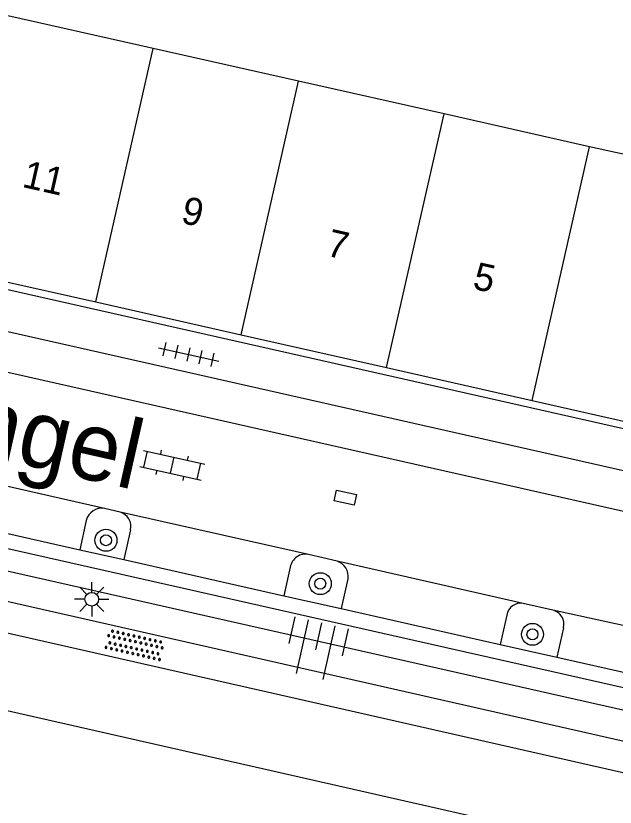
# Model space of a CAD drawing. Extents: x 128999 to 131010, y 395498 to 399007.
# Drawn here: x 129319.45 to 129341.3, y 398795.32 to 398824.19 of the extents above; entities that cross this region are included whole.
import ezdxf

# ---------------------------------------------------------------- set-up
doc = ezdxf.new("R2010")
doc.units = 0
for name, color, linetype in [('gg-anno-huisnummerreeks BGT', 7, 'Continuous'), ('gg-anno-openbare ruimte label', 7, 'Continuous'), ('gg-bbg-hoofdgebouw', 7, 'Continuous'), ('gg-bbg-tussenscheiding', 7, 'Continuous'), ('gg-knt-bovenkant onderkant talud', 7, 'Continuous'), ('gg-knt-verharding', 7, 'Continuous'), ('gg-knt-verharding nz', 7, 'Continuous'), ('gg-kntw-beschoeiing', 7, 'Continuous'), ('gt-grn-groengrens', 7, 'Continuous'), ('gt-symb-boom', 7, 'Continuous'), ('gt-symb-klinker verharding', 7, 'Continuous'), ('gt-symb-kolk center center', 7, 'Continuous'), ('gt-symb-lichtmast', 7, 'Continuous'), ('gt-symb-overige verharding', 7, 'Continuous'), ('gt-symb-talud symbool', 7, 'Continuous'), ('gt-symb-tegel verharding', 7, 'Continuous')]:
    doc.layers.add(name, color=color, linetype=linetype)

# ---------------------------------------------------------------- blocks, each defined once
blk = doc.blocks.new('gt0-KOLKCC')
at = {"layer": 'gt-symb-kolk center center'}
blk.add_lwpolyline([(-0.375, 0.2), (0.375, 0.2), (0.375, -0.2), (-0.375, -0.2)], close=True, dxfattribs=at)
blk = doc.blocks.new('gt0-BOOM')
at = {"layer": 'gt-symb-boom'}
for radius in [0.4, 0.2]:
    blk.add_circle((0, 0), radius, dxfattribs=at)
blk = doc.blocks.new('gt0-OVH')
at = {"layer": 'gt-symb-overige verharding'}
for points in [[(-0.972, 0.298), (-0.967, 0.308), (-0.965, 0.319), (-0.966, 0.33), (-0.971, 0.34), (-0.978, 0.348), (-0.988, 0.353), (-0.999, 0.355), (-1.01, 0.354), (-1.02, 0.349), (-1.028, 0.342), (-1.033, 0.332), (-1.035, 0.321), (-1.034, 0.31), (-1.029, 0.3), (-1.022, 0.292), (-1.012, 0.287), (-1.001, 0.285), (-0.99, 0.286), (-0.98, 0.291)], [(-0.772, 0.298), (-0.767, 0.308), (-0.765, 0.319), (-0.766, 0.33), (-0.771, 0.34), (-0.778, 0.348), (-0.788, 0.353), (-0.799, 0.355), (-0.81, 0.354), (-0.82, 0.349), (-0.828, 0.342), (-0.833, 0.332), (-0.835, 0.321), (-0.834, 0.31), (-0.829, 0.3), (-0.822, 0.292), (-0.812, 0.287), (-0.801, 0.285), (-0.79, 0.286), (-0.78, 0.291)], [(-0.572, 0.298), (-0.567, 0.308), (-0.565, 0.319), (-0.566, 0.33), (-0.571, 0.34), (-0.578, 0.348), (-0.588, 0.353), (-0.599, 0.355), (-0.61, 0.354), (-0.62, 0.349), (-0.628, 0.342), (-0.633, 0.332), (-0.635, 0.321), (-0.634, 0.31), (-0.629, 0.3), (-0.622, 0.292), (-0.612, 0.287), (-0.601, 0.285), (-0.59, 0.286), (-0.58, 0.291)], [(-0.372, 0.298), (-0.367, 0.308), (-0.365, 0.319), (-0.366, 0.33), (-0.371, 0.34), (-0.378, 0.348), (-0.388, 0.353), (-0.399, 0.355), (-0.41, 0.354), (-0.42, 0.349), (-0.428, 0.342), (-0.433, 0.332), (-0.435, 0.321), (-0.434, 0.31), (-0.429, 0.3), (-0.422, 0.292), (-0.412, 0.287), (-0.401, 0.285), (-0.39, 0.286), (-0.38, 0.291)], [(-0.172, 0.298), (-0.167, 0.308), (-0.165, 0.319), (-0.166, 0.33), (-0.171, 0.34), (-0.178, 0.348), (-0.188, 0.353), (-0.199, 0.355), (-0.21, 0.354), (-0.22, 0.349), (-0.228, 0.342), (-0.233, 0.332), (-0.235, 0.321), (-0.234, 0.31), (-0.229, 0.3), (-0.222, 0.292), (-0.212, 0.287), (-0.201, 0.285), (-0.19, 0.286), (-0.18, 0.291)], [(0.028, 0.298), (0.033, 0.308), (0.035, 0.319), (0.034, 0.33), (0.029, 0.34), (0.022, 0.348), (0.012, 0.353), (0.001, 0.355), (-0.01, 0.354), (-0.02, 0.349), (-0.028, 0.342), (-0.033, 0.332), (-0.035, 0.321), (-0.034, 0.31), (-0.029, 0.3), (-0.022, 0.292), (-0.012, 0.287), (-0.001, 0.285), (0.01, 0.286), (0.02, 0.291)], [(0.228, 0.298), (0.233, 0.308), (0.235, 0.319), (0.234, 0.33), (0.229, 0.34), (0.222, 0.348), (0.212, 0.353), (0.201, 0.355), (0.19, 0.354), (0.18, 0.349), (0.172, 0.342), (0.167, 0.332), (0.165, 0.321), (0.166, 0.31), (0.171, 0.3), (0.178, 0.292), (0.188, 0.287), (0.199, 0.285), (0.21, 0.286), (0.22, 0.291)], [(0.428, 0.298), (0.433, 0.308), (0.435, 0.319), (0.434, 0.33), (0.429, 0.34), (0.422, 0.348), (0.412, 0.353), (0.401, 0.355), (0.39, 0.354), (0.38, 0.349), (0.372, 0.342), (0.367, 0.332), (0.365, 0.321), (0.366, 0.31), (0.371, 0.3), (0.378, 0.292), (0.388, 0.287), (0.399, 0.285), (0.41, 0.286), (0.42, 0.291)], [(0.628, 0.298), (0.633, 0.308), (0.635, 0.319), (0.634, 0.33), (0.629, 0.34), (0.622, 0.348), (0.612, 0.353), (0.601, 0.355), (0.59, 0.354), (0.58, 0.349), (0.572, 0.342), (0.567, 0.332), (0.565, 0.321), (0.566, 0.31), (0.571, 0.3), (0.578, 0.292), (0.588, 0.287), (0.599, 0.285), (0.61, 0.286), (0.62, 0.291)], [(0.828, 0.298), (0.833, 0.308), (0.835, 0.319), (0.834, 0.33), (0.829, 0.34), (0.822, 0.348), (0.812, 0.353), (0.801, 0.355), (0.79, 0.354), (0.78, 0.349), (0.772, 0.342), (0.767, 0.332), (0.765, 0.321), (0.766, 0.31), (0.771, 0.3), (0.778, 0.292), (0.788, 0.287), (0.799, 0.285), (0.81, 0.286), (0.82, 0.291)], [(1.028, 0.298), (1.033, 0.308), (1.035, 0.319), (1.034, 0.33), (1.029, 0.34), (1.022, 0.348), (1.012, 0.353), (1.001, 0.355), (0.99, 0.354), (0.98, 0.349), (0.972, 0.342), (0.967, 0.332), (0.965, 0.321), (0.966, 0.31), (0.971, 0.3), (0.978, 0.292), (0.988, 0.287), (0.999, 0.285), (1.01, 0.286), (1.02, 0.291)], [(-0.872, 0.106), (-0.867, 0.116), (-0.865, 0.126), (-0.866, 0.137), (-0.871, 0.147), (-0.878, 0.156), (-0.888, 0.161), (-0.899, 0.163), (-0.91, 0.162), (-0.92, 0.157), (-0.928, 0.15), (-0.933, 0.14), (-0.935, 0.129), (-0.934, 0.118), (-0.929, 0.108), (-0.922, 0.1), (-0.912, 0.095), (-0.901, 0.092), (-0.89, 0.094), (-0.88, 0.098)], [(-0.672, 0.106), (-0.667, 0.116), (-0.665, 0.126), (-0.666, 0.137), (-0.671, 0.147), (-0.678, 0.156), (-0.688, 0.161), (-0.699, 0.163), (-0.71, 0.162), (-0.72, 0.157), (-0.728, 0.15), (-0.733, 0.14), (-0.735, 0.129), (-0.734, 0.118), (-0.729, 0.108), (-0.722, 0.1), (-0.712, 0.095), (-0.701, 0.092), (-0.69, 0.094), (-0.68, 0.098)], [(-0.472, 0.106), (-0.467, 0.116), (-0.465, 0.126), (-0.466, 0.137), (-0.471, 0.147), (-0.478, 0.156), (-0.488, 0.161), (-0.499, 0.163), (-0.51, 0.162), (-0.52, 0.157), (-0.528, 0.15), (-0.533, 0.14), (-0.535, 0.129), (-0.534, 0.118), (-0.529, 0.108), (-0.522, 0.1), (-0.512, 0.095), (-0.501, 0.092), (-0.49, 0.094), (-0.48, 0.098)], [(-0.272, 0.106), (-0.267, 0.116), (-0.265, 0.126), (-0.266, 0.137), (-0.271, 0.147), (-0.278, 0.156), (-0.288, 0.161), (-0.299, 0.163), (-0.31, 0.162), (-0.32, 0.157), (-0.328, 0.15), (-0.333, 0.14), (-0.335, 0.129), (-0.334, 0.118), (-0.329, 0.108), (-0.322, 0.1), (-0.312, 0.095), (-0.301, 0.092), (-0.29, 0.094), (-0.28, 0.098)], [(-0.072, 0.106), (-0.067, 0.116), (-0.065, 0.126), (-0.066, 0.137), (-0.071, 0.147), (-0.078, 0.156), (-0.088, 0.161), (-0.099, 0.163), (-0.11, 0.162), (-0.12, 0.157), (-0.128, 0.15), (-0.133, 0.14), (-0.135, 0.129), (-0.134, 0.118), (-0.129, 0.108), (-0.122, 0.1), (-0.112, 0.095), (-0.101, 0.092), (-0.09, 0.094), (-0.08, 0.098)], [(0.128, 0.106), (0.133, 0.116), (0.135, 0.126), (0.134, 0.137), (0.129, 0.147), (0.122, 0.156), (0.112, 0.161), (0.101, 0.163), (0.09, 0.162), (0.08, 0.157), (0.072, 0.15), (0.067, 0.14), (0.065, 0.129), (0.066, 0.118), (0.071, 0.108), (0.078, 0.1), (0.088, 0.095), (0.099, 0.092), (0.11, 0.094), (0.12, 0.098)], [(0.328, 0.106), (0.333, 0.116), (0.335, 0.126), (0.334, 0.137), (0.329, 0.147), (0.322, 0.156), (0.312, 0.161), (0.301, 0.163), (0.29, 0.162), (0.28, 0.157), (0.272, 0.15), (0.267, 0.14), (0.265, 0.129), (0.266, 0.118), (0.271, 0.108), (0.278, 0.1), (0.288, 0.095), (0.299, 0.092), (0.31, 0.094), (0.32, 0.098)], [(0.528, 0.106), (0.533, 0.116), (0.535, 0.126), (0.534, 0.137), (0.529, 0.147), (0.522, 0.156), (0.512, 0.161), (0.501, 0.163), (0.49, 0.162), (0.48, 0.157), (0.472, 0.15), (0.467, 0.14), (0.465, 0.129), (0.466, 0.118), (0.471, 0.108), (0.478, 0.1), (0.488, 0.095), (0.499, 0.092), (0.51, 0.094), (0.52, 0.098)], [(0.728, 0.106), (0.733, 0.116), (0.735, 0.126), (0.734, 0.137), (0.729, 0.147), (0.722, 0.156), (0.712, 0.161), (0.701, 0.163), (0.69, 0.162), (0.68, 0.157), (0.672, 0.15), (0.667, 0.14), (0.665, 0.129), (0.666, 0.118), (0.671, 0.108), (0.678, 0.1), (0.688, 0.095), (0.699, 0.092), (0.71, 0.094), (0.72, 0.098)], [(0.928, 0.106), (0.933, 0.116), (0.935, 0.126), (0.934, 0.137), (0.929, 0.147), (0.922, 0.156), (0.912, 0.161), (0.901, 0.163), (0.89, 0.162), (0.88, 0.157), (0.872, 0.15), (0.867, 0.14), (0.865, 0.129), (0.866, 0.118), (0.871, 0.108), (0.878, 0.1), (0.888, 0.095), (0.899, 0.092), (0.91, 0.094), (0.92, 0.098)], [(-0.972, -0.142), (-0.967, -0.132), (-0.965, -0.121), (-0.966, -0.11), (-0.971, -0.1), (-0.978, -0.092), (-0.988, -0.087), (-0.999, -0.085), (-1.01, -0.086), (-1.02, -0.091), (-1.028, -0.098), (-1.033, -0.108), (-1.035, -0.119), (-1.034, -0.13), (-1.029, -0.14), (-1.022, -0.148), (-1.012, -0.153), (-1.001, -0.155), (-0.99, -0.154), (-0.98, -0.149)], [(-0.872, -0.334), (-0.867, -0.324), (-0.865, -0.314), (-0.866, -0.303), (-0.871, -0.293), (-0.878, -0.284), (-0.888, -0.279), (-0.899, -0.277), (-0.91, -0.278), (-0.92, -0.283), (-0.928, -0.29), (-0.933, -0.3), (-0.935, -0.311), (-0.934, -0.322), (-0.929, -0.332), (-0.922, -0.34), (-0.912, -0.345), (-0.901, -0.348), (-0.89, -0.346), (-0.88, -0.342)], [(-0.772, -0.142), (-0.767, -0.132), (-0.765, -0.121), (-0.766, -0.11), (-0.771, -0.1), (-0.778, -0.092), (-0.788, -0.087), (-0.799, -0.085), (-0.81, -0.086), (-0.82, -0.091), (-0.828, -0.098), (-0.833, -0.108), (-0.835, -0.119), (-0.834, -0.13), (-0.829, -0.14), (-0.822, -0.148), (-0.812, -0.153), (-0.801, -0.155), (-0.79, -0.154), (-0.78, -0.149)], [(-0.672, -0.334), (-0.667, -0.324), (-0.665, -0.314), (-0.666, -0.303), (-0.671, -0.293), (-0.678, -0.284), (-0.688, -0.279), (-0.699, -0.277), (-0.71, -0.278), (-0.72, -0.283), (-0.728, -0.29), (-0.733, -0.3), (-0.735, -0.311), (-0.734, -0.322), (-0.729, -0.332), (-0.722, -0.34), (-0.712, -0.345), (-0.701, -0.348), (-0.69, -0.346), (-0.68, -0.342)], [(-0.572, -0.142), (-0.567, -0.132), (-0.565, -0.121), (-0.566, -0.11), (-0.571, -0.1), (-0.578, -0.092), (-0.588, -0.087), (-0.599, -0.085), (-0.61, -0.086), (-0.62, -0.091), (-0.628, -0.098), (-0.633, -0.108), (-0.635, -0.119), (-0.634, -0.13), (-0.629, -0.14), (-0.622, -0.148), (-0.612, -0.153), (-0.601, -0.155), (-0.59, -0.154), (-0.58, -0.149)], [(-0.472, -0.334), (-0.467, -0.324), (-0.465, -0.314), (-0.466, -0.303), (-0.471, -0.293), (-0.478, -0.284), (-0.488, -0.279), (-0.499, -0.277), (-0.51, -0.278), (-0.52, -0.283), (-0.528, -0.29), (-0.533, -0.3), (-0.535, -0.311), (-0.534, -0.322), (-0.529, -0.332), (-0.522, -0.34), (-0.512, -0.345), (-0.501, -0.348), (-0.49, -0.346), (-0.48, -0.342)], [(-0.372, -0.142), (-0.367, -0.132), (-0.365, -0.121), (-0.366, -0.11), (-0.371, -0.1), (-0.378, -0.092), (-0.388, -0.087), (-0.399, -0.085), (-0.41, -0.086), (-0.42, -0.091), (-0.428, -0.098), (-0.433, -0.108), (-0.435, -0.119), (-0.434, -0.13), (-0.429, -0.14), (-0.422, -0.148), (-0.412, -0.153), (-0.401, -0.155), (-0.39, -0.154), (-0.38, -0.149)], [(-0.272, -0.334), (-0.267, -0.324), (-0.265, -0.314), (-0.266, -0.303), (-0.271, -0.293), (-0.278, -0.284), (-0.288, -0.279), (-0.299, -0.277), (-0.31, -0.278), (-0.32, -0.283), (-0.328, -0.29), (-0.333, -0.3), (-0.335, -0.311), (-0.334, -0.322), (-0.329, -0.332), (-0.322, -0.34), (-0.312, -0.345), (-0.301, -0.348), (-0.29, -0.346), (-0.28, -0.342)], [(-0.172, -0.142), (-0.167, -0.132), (-0.165, -0.121), (-0.166, -0.11), (-0.171, -0.1), (-0.178, -0.092), (-0.188, -0.087), (-0.199, -0.085), (-0.21, -0.086), (-0.22, -0.091), (-0.228, -0.098), (-0.233, -0.108), (-0.235, -0.119), (-0.234, -0.13), (-0.229, -0.14), (-0.222, -0.148), (-0.212, -0.153), (-0.201, -0.155), (-0.19, -0.154), (-0.18, -0.149)], [(-0.072, -0.334), (-0.067, -0.324), (-0.065, -0.314), (-0.066, -0.303), (-0.071, -0.293), (-0.078, -0.284), (-0.088, -0.279), (-0.099, -0.277), (-0.11, -0.278), (-0.12, -0.283), (-0.128, -0.29), (-0.133, -0.3), (-0.135, -0.311), (-0.134, -0.322), (-0.129, -0.332), (-0.122, -0.34), (-0.112, -0.345), (-0.101, -0.348), (-0.09, -0.346), (-0.08, -0.342)], [(0.028, -0.142), (0.033, -0.132), (0.035, -0.121), (0.034, -0.11), (0.029, -0.1), (0.022, -0.092), (0.012, -0.087), (0.001, -0.085), (-0.01, -0.086), (-0.02, -0.091), (-0.028, -0.098), (-0.033, -0.108), (-0.035, -0.119), (-0.034, -0.13), (-0.029, -0.14), (-0.022, -0.148), (-0.012, -0.153), (-0.001, -0.155), (0.01, -0.154), (0.02, -0.149)], [(0.128, -0.334), (0.133, -0.324), (0.135, -0.314), (0.134, -0.303), (0.129, -0.293), (0.122, -0.284), (0.112, -0.279), (0.101, -0.277), (0.09, -0.278), (0.08, -0.283), (0.072, -0.29), (0.067, -0.3), (0.065, -0.311), (0.066, -0.322), (0.071, -0.332), (0.078, -0.34), (0.088, -0.345), (0.099, -0.348), (0.11, -0.346), (0.12, -0.342)], [(0.228, -0.142), (0.233, -0.132), (0.235, -0.121), (0.234, -0.11), (0.229, -0.1), (0.222, -0.092), (0.212, -0.087), (0.201, -0.085), (0.19, -0.086), (0.18, -0.091), (0.172, -0.098), (0.167, -0.108), (0.165, -0.119), (0.166, -0.13), (0.171, -0.14), (0.178, -0.148), (0.188, -0.153), (0.199, -0.155), (0.21, -0.154), (0.22, -0.149)], [(0.328, -0.334), (0.333, -0.324), (0.335, -0.314), (0.334, -0.303), (0.329, -0.293), (0.322, -0.284), (0.312, -0.279), (0.301, -0.277), (0.29, -0.278), (0.28, -0.283), (0.272, -0.29), (0.267, -0.3), (0.265, -0.311), (0.266, -0.322), (0.271, -0.332), (0.278, -0.34), (0.288, -0.345), (0.299, -0.348), (0.31, -0.346), (0.32, -0.342)], [(0.428, -0.142), (0.433, -0.132), (0.435, -0.121), (0.434, -0.11), (0.429, -0.1), (0.422, -0.092), (0.412, -0.087), (0.401, -0.085), (0.39, -0.086), (0.38, -0.091), (0.372, -0.098), (0.367, -0.108), (0.365, -0.119), (0.366, -0.13), (0.371, -0.14), (0.378, -0.148), (0.388, -0.153), (0.399, -0.155), (0.41, -0.154), (0.42, -0.149)], [(0.528, -0.334), (0.533, -0.324), (0.535, -0.314), (0.534, -0.303), (0.529, -0.293), (0.522, -0.284), (0.512, -0.279), (0.501, -0.277), (0.49, -0.278), (0.48, -0.283), (0.472, -0.29), (0.467, -0.3), (0.465, -0.311), (0.466, -0.322), (0.471, -0.332), (0.478, -0.34), (0.488, -0.345), (0.499, -0.348), (0.51, -0.346), (0.52, -0.342)], [(0.628, -0.142), (0.633, -0.132), (0.635, -0.121), (0.634, -0.11), (0.629, -0.1), (0.622, -0.092), (0.612, -0.087), (0.601, -0.085), (0.59, -0.086), (0.58, -0.091), (0.572, -0.098), (0.567, -0.108), (0.565, -0.119), (0.566, -0.13), (0.571, -0.14), (0.578, -0.148), (0.588, -0.153), (0.599, -0.155), (0.61, -0.154), (0.62, -0.149)], [(0.728, -0.334), (0.733, -0.324), (0.735, -0.314), (0.734, -0.303), (0.729, -0.293), (0.722, -0.284), (0.712, -0.279), (0.701, -0.277), (0.69, -0.278), (0.68, -0.283), (0.672, -0.29), (0.667, -0.3), (0.665, -0.311), (0.666, -0.322), (0.671, -0.332), (0.678, -0.34), (0.688, -0.345), (0.699, -0.348), (0.71, -0.346), (0.72, -0.342)], [(0.828, -0.142), (0.833, -0.132), (0.835, -0.121), (0.834, -0.11), (0.829, -0.1), (0.822, -0.092), (0.812, -0.087), (0.801, -0.085), (0.79, -0.086), (0.78, -0.091), (0.772, -0.098), (0.767, -0.108), (0.765, -0.119), (0.766, -0.13), (0.771, -0.14), (0.778, -0.148), (0.788, -0.153), (0.799, -0.155), (0.81, -0.154), (0.82, -0.149)], [(0.928, -0.334), (0.933, -0.324), (0.935, -0.314), (0.934, -0.303), (0.929, -0.293), (0.922, -0.284), (0.912, -0.279), (0.901, -0.277), (0.89, -0.278), (0.88, -0.283), (0.872, -0.29), (0.867, -0.3), (0.865, -0.311), (0.866, -0.322), (0.871, -0.332), (0.878, -0.34), (0.888, -0.345), (0.899, -0.348), (0.91, -0.346), (0.92, -0.342)], [(1.028, -0.142), (1.033, -0.132), (1.035, -0.121), (1.034, -0.11), (1.029, -0.1), (1.022, -0.092), (1.012, -0.087), (1.001, -0.085), (0.99, -0.086), (0.98, -0.091), (0.972, -0.098), (0.967, -0.108), (0.965, -0.119), (0.966, -0.13), (0.971, -0.14), (0.978, -0.148), (0.988, -0.153), (0.999, -0.155), (1.01, -0.154), (1.02, -0.149)]]:
    blk.add_lwpolyline(points, close=True, dxfattribs=at)
blk = doc.blocks.new('gt0-TALUD_1')
at = {"layer": 'gt-symb-talud symbool'}
for p, q in [((-1, -1), (-1, 0)), ((-0.5, -2), (-0.5, 0)), ((0, -1), (0, 0)), ((0.5, -2), (0.5, 0)), ((1, -1), (1, 0))]:
    blk.add_line(p, q, dxfattribs=at)
blk = doc.blocks.new('gt0-KL1')
at = {"layer": 'gt-symb-klinker verharding'}
for p, q in [((-1.15, 0.3), (1.15, 0.3)), ((-1, -0.3), (-1, 0.3)), ((-0.5, 0.3), (-0.5, 0.45)), ((0, -0.3), (0, 0.3)), ((0.5, 0.3), (0.5, 0.45)), ((1, -0.3), (1, 0.3)), ((-1.15, -0.3), (1.15, -0.3)), ((-0.5, -0.45), (-0.5, -0.3)), ((0.5, -0.45), (0.5, -0.3))]:
    blk.add_line(p, q, dxfattribs=at)
blk = doc.blocks.new('gt0-TEG1')
at = {"layer": 'gt-symb-tegel verharding'}
for p, q in [((-1.125, 0), (1.125, 0)), ((-0.9, -0.25), (-0.9, 0.25)), ((-0.45, -0.25), (-0.45, 0.25)), ((0, -0.25), (0, 0.25)), ((0.45, -0.25), (0.45, 0.25)), ((0.9, -0.25), (0.9, 0.25))]:
    blk.add_line(p, q, dxfattribs=at)
blk = doc.blocks.new('gt0-LMAST')
at = {"layer": 'gt-symb-lichtmast'}
for p, q in [((-0.005, 0.246), (-0.005, 0.621)), ((-0.182, 0.173), (-0.447, 0.438)), ((0.172, 0.173), (0.437, 0.438)), ((-0.255, -0.004), (-0.63, -0.004)), ((-0.182, -0.181), (-0.447, -0.446)), ((-0.005, -0.254), (-0.005, -0.629)), ((0.437, -0.446), (0.172, -0.181)), ((0.245, -0.004), (0.62, -0.004))]:
    blk.add_line(p, q, dxfattribs=at)
blk.add_circle((-0.005, -0.004), 0.25, dxfattribs=at)

msp = doc.modelspace()

# ---------------------------------------------------------------- linework, layer by layer
at = {"layer": 'gg-bbg-hoofdgebouw'}
for p, q in [((129324.455, 398822.997), (129319.153, 398824.19)), ((129329.757, 398821.803), (129324.455, 398822.997)), ((129335.059, 398820.61), (129329.757, 398821.803)), ((129340.361, 398819.416), (129335.059, 398820.61)), ((129345.663, 398818.223), (129340.361, 398819.416)), ((129317.064, 398814.947), (129322.365, 398813.749)), ((129322.365, 398813.749), (129327.666, 398812.551)), ((129327.666, 398812.551), (129332.967, 398811.353)), ((129332.967, 398811.353), (129338.268, 398810.156)), ((129338.268, 398810.156), (129343.569, 398808.958))]:
    msp.add_line(p, q, dxfattribs=at)
at = {"layer": 'gg-bbg-tussenscheiding'}
for p, q in [((129322.365, 398813.749), (129324.455, 398822.997)), ((129327.666, 398812.551), (129329.757, 398821.803)), ((129332.967, 398811.353), (129335.059, 398820.61)), ((129338.268, 398810.156), (129340.361, 398819.416))]:
    msp.add_line(p, q, dxfattribs=at)
at = {"layer": 'gg-knt-bovenkant onderkant talud'}
msp.add_lwpolyline([(129288.435, 398810.118), (129300.565, 398805.884), (129345.442, 398795.707)], dxfattribs=at)
at = {"layer": 'gg-knt-verharding'}
for p, q in [((129348.791, 398807.49), (129298.081, 398818.96)), ((129300.948, 398816.787), (129348.466, 398806.054)), ((129348.841, 398798.03), (129299.638, 398809.147)), ((129315.545, 398806.116), (129321.774, 398804.711)), ((129323.249, 398806.083), (129322.68, 398806.213)), ((129322.015, 398805.778), (129321.774, 398804.711)), ((129323.628, 398805.44), (129323.382, 398804.348)), ((129321.774, 398804.711), (129323.382, 398804.348)), ((129331.16, 398804.287), (129330.118, 398804.54)), ((129323.382, 398804.348), (129329.219, 398803.032)), ((129329.455, 398804.079), (129329.219, 398803.032)), ((129331.558, 398803.653), (129331.311, 398802.56)), ((129329.219, 398803.032), (129331.311, 398802.56)), ((129331.311, 398802.56), (129337.11, 398801.252)), ((129339.025, 398802.509), (129337.949, 398802.752)), ((129337.352, 398802.325), (129337.11, 398801.252)), ((129339.415, 398801.86), (129339.173, 398800.786)), ((129337.11, 398801.252), (129339.173, 398800.786)), ((129339.173, 398800.786), (129344.926, 398799.488))]:
    msp.add_line(p, q, dxfattribs=at)
for centre, radius, start, end in [((129322.581, 398805.638), 0.583, 80.2478, 166.1324), ((129323.097, 398805.56), 0.544, 347.2048, 73.8275), ((129330.008, 398803.991), 0.56, 78.6424, 170.9813), ((129331.009, 398803.75), 0.558, 349.9611, 74.2768), ((129337.865, 398802.238), 0.521, 80.7498, 170.3981), ((129338.898, 398801.991), 0.533, 345.7758, 76.2296)]:
    msp.add_arc(centre, radius, start, end, dxfattribs=at)
at = {"layer": 'gg-knt-verharding nz'}
for p, q in [((129350.466, 398804.096), (129300.62, 398815.36)), ((129322.68, 398806.213), (129315.398, 398807.868)), ((129330.118, 398804.54), (129323.249, 398806.083)), ((129337.949, 398802.752), (129331.16, 398804.287)), ((129345.857, 398800.995), (129339.025, 398802.509))]:
    msp.add_line(p, q, dxfattribs=at)
msp.add_lwpolyline([(129346.614, 398796.578), (129300.889, 398806.957), (129290.937, 398811.113)], dxfattribs=at)
at = {"layer": 'gg-kntw-beschoeiing'}
msp.add_lwpolyline([(129349.255, 398787.651), (129349.511, 398789.13), (129345.301, 398792.89), (129290.211, 398805.4), (129287.811, 398803.86), (129286.739, 398804.127)], dxfattribs=at)
at = {"layer": 'gt-grn-groengrens'}
msp.add_lwpolyline([(129348.58, 398797.269), (129299.462, 398808.367), (129299.638, 398809.147)], dxfattribs=at)

# ---------------------------------------------------------------- block references
at = {"layer": 'gt-symb-boom'}
for p in [(129322.732, 398805.055), (129330.547, 398803.472), (129338.285, 398801.622)]:
    msp.add_blockref('gt0-BOOM', p, dxfattribs=at)
at = {"layer": 'gt-symb-klinker verharding', "rotation": -12.64685350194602}
msp.add_blockref('gt0-KL1', (129325.152, 398807.79), dxfattribs=at)
at = {"layer": 'gt-symb-kolk center center', "rotation": 167.22875743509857}
msp.add_blockref('gt0-KOLKCC', (129331.464, 398806.609), dxfattribs=at)
at = {"layer": 'gt-symb-lichtmast'}
msp.add_blockref('gt0-LMAST', (129322.22, 398802.907), dxfattribs=at)
at = {"layer": 'gt-symb-overige verharding', "rotation": 167.22875743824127}
msp.add_blockref('gt0-OVH', (129323.78, 398801.236), dxfattribs=at)
at = {"layer": 'gt-symb-talud symbool', "xscale": 0.999512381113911, "yscale": 0.9995123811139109, "rotation": -12.71533698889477}
msp.add_blockref('gt0-TALUD_1', (129330.606, 398802.038), dxfattribs=at)
at = {"layer": 'gt-symb-tegel verharding', "rotation": -12.646853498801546}
msp.add_blockref('gt0-TEG1', (129325.745, 398811.835), dxfattribs=at)

# ---------------------------------------------------------------- texts
at = {"layer": 'gg-anno-huisnummerreeks BGT'}
for s, p in [('11', (129319.638, 398817.953)), ('9', (129325.431, 398816.644)), ('7', (129330.727, 398815.447)), ('5', (129336.067, 398814.24))]:
    msp.add_text(s, height=1, rotation=347.3, dxfattribs=at).set_placement(p)
at = {"layer": 'gg-anno-openbare ruimte label'}
msp.add_text('Doornsingel', height=2.5, rotation=347.3, dxfattribs=at).set_placement((129306.33, 398810.817))

doc.saveas('drawing.dxf')
